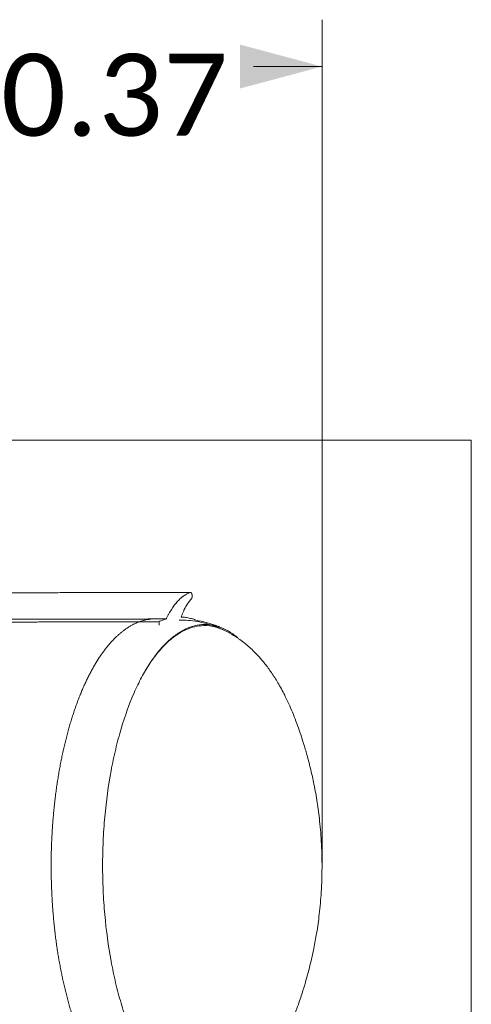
# Model space of a CAD drawing. Header units: millimetres. Extents: x -10 to 594, y 0 to 420.
# Tile 559 of 656: x 279 to 298, y 298 to 340. Entities that reach past the tile are written whole.
import ezdxf
from ezdxf.lldxf.tags import DXFTag

# ---------------------------------------------------------------- set-up
doc = ezdxf.new("R2010")
doc.units = ezdxf.units.MM
doc.layers.add('1', color=7, linetype='Continuous', true_color=0xffffff)
doc.styles.add('Calibri', font='txt')
tags = doc.linetypes.add('DASHED', pattern=[25.72, 12.86, -12.86]).pattern_tags.tags
tags[6:7] = [DXFTag(74, 4), DXFTag(75, 0), DXFTag(340, '0'), DXFTag(46, 0.0), DXFTag(50, 0.0), DXFTag(44, 0.0), DXFTag(45, 0.0)]
tags[4:5] = [DXFTag(74, 4), DXFTag(75, 0), DXFTag(340, '0'), DXFTag(46, 0.0), DXFTag(50, 0.0), DXFTag(44, 0.0), DXFTag(45, 0.0)]
doc.dimstyles.get("Standard").update_dxf_attribs({"dimtxt": 0.18, "dimasz": 0.18, "dimexe": 0.18, "dimexo": 0.0625, "dimgap": 0.09, "dimtad": 0, "dimtih": 1, "dimtoh": 1, "dimdec": 4, "dimzin": 0, "dimdsep": 46, "dimtxsty": 'Standard', "dimcen": 0.09, "dimadec": 0, "dimazin": 0, "dimtfac": 1, "dimtdec": 4, "dimtofl": 0, "dimtmove": 0, "dimatfit": 3, "dimfxl": 0, "dimtolj": 1, "dimtzin": 0, "dimarcsym": 0})

# ---------------------------------------------------------------- blocks, each defined once
blk = doc.blocks.new('_U11')
at = {"layer": '1', "color": 18, "lineweight": 13}
for p, q in [((273.242, 290.24), (273.242, 340.274)), ((291.53, 304.084), (291.53, 340.274)), ((273.242, 338.274), (276.159, 338.274)), ((291.53, 338.274), (288.612, 338.274))]:
    blk.add_line(p, q, dxfattribs=at)
at = {"layer": '1', "color": 18}
for points in [[(273.242, 338.274), (276.742, 339.212), (276.742, 337.336)], [(291.53, 338.274), (288.03, 337.336), (288.03, 339.212)]]:
    blk.add_solid(points, dxfattribs=at)
at = {"layer": '1', "color": 18, "linetype": 'Continuous', "lineweight": 13, "insert": (277.845, 335.277), "char_height": 3.5, "attachment_point": 7, "line_spacing_factor": 1.399613, "style": 'Calibri'}
blk.add_mtext('\\fCalibri|b0|i0;\\W1.0000;0.37', dxfattribs=at)

msp = doc.modelspace()

# ---------------------------------------------------------------- linework, layer by layer
at = {"layer": '1', "color": 8, "linetype": 'Continuous', "lineweight": 18}
for q in [(112.648, 322.323), (297.895, 221.21)]:
    msp.add_line((297.895, 322.323), q, dxfattribs=at)
at = {"layer": '1', "color": 155, "linetype": 'Continuous', "lineweight": 18}
for points, degree, knots in [([(130.986, 300.413), (131.15, 300.499), (131.606, 300.737), (132.357, 301.126), (133.407, 301.658), (134.762, 302.327), (136.26, 303.044), (137.771, 303.742), (139.091, 304.331), (140.317, 304.861), (141.547, 305.378), (142.682, 305.841), (143.618, 306.212), (144.766, 306.652), (146.021, 307.117), (147.131, 307.515), (148.19, 307.882), (149.467, 308.309), (150.752, 308.719), (152.045, 309.114), (153.504, 309.537), (155.139, 309.985), (156.784, 310.41), (158.439, 310.811), (160.104, 311.189), (161.778, 311.546), (163.459, 311.882), (165.15, 312.198), (166.847, 312.494), (168.55, 312.771), (170.256, 313.03), (172.264, 313.314), (174.617, 313.618), (177.315, 313.929), (180.36, 314.234), (183.749, 314.52), (186.925, 314.743), (189.672, 314.905), (192.417, 315.043), (195.162, 315.161), (197.908, 315.262), (201.586, 315.373), (206.49, 315.482), (213.448, 315.586), (221.393, 315.63), (229.705, 315.691), (237.919, 315.746), (246.132, 315.771), (253.084, 315.796), (261.359, 315.812), (269.357, 315.815), (276.097, 315.822), (281.356, 315.819), (285.136, 315.827), (285.92, 315.829)], 5, [0, 0, 0, 0, 0, 0, 0.006102, 0.016985, 0.027874, 0.038771, 0.049672, 0.060553, 0.071411, 0.074987, 0.082247, 0.093063, 0.100298, 0.103861, 0.114645, 0.125418, 0.130947, 0.136183, 0.146943, 0.157703, 0.168466, 0.179236, 0.190016, 0.200809, 0.211618, 0.222445, 0.233293, 0.244162, 0.255054, 0.265948, 0.276829, 0.287701, 0.308104, 0.32981, 0.351509, 0.373208, 0.394913, 0.408508, 0.416627, 0.438352, 0.460086, 0.481827, 0.525013, 0.572018, 0.658976, 0.712248, 0.745935, 0.785889, 0.832893, 0.879815, 0.975082, 1, 1, 1, 1, 1, 1]), ([(285.92, 315.829), (285.873, 315.814), (285.826, 315.795), (285.733, 315.749), (285.687, 315.721), (285.63, 315.682), (285.613, 315.67), (285.596, 315.657), (285.585, 315.649), (285.579, 315.644), (285.551, 315.622), (285.528, 315.603), (285.461, 315.544), (285.417, 315.5), (285.352, 315.429), (285.33, 315.404), (285.303, 315.372), (285.298, 315.366), (285.287, 315.353), (285.282, 315.346), (285.266, 315.326), (285.256, 315.312), (285.203, 315.243), (285.162, 315.184), (285.081, 315.058), (285.042, 314.992), (284.985, 314.887), (284.947, 314.814), (284.91, 314.739), (284.892, 314.7)], 3, [0, 0, 0, 0, 0.125, 0.125, 0.25, 0.25, 0.28125, 0.296875, 0.296875, 0.3125, 0.3125, 0.375, 0.375, 0.5, 0.5, 0.5625, 0.5625, 0.578125, 0.578125, 0.59375, 0.59375, 0.625, 0.625, 0.75, 0.75, 0.875, 0.875, 0.9375, 1, 1, 1, 1]), ([(285.953, 315.543), (285.956, 315.546), (285.96, 315.55), (285.964, 315.557), (285.966, 315.56), (285.968, 315.564), (285.969, 315.566), (285.97, 315.568), (285.971, 315.57), (285.971, 315.57), (285.973, 315.574), (285.976, 315.581), (285.979, 315.591), (285.981, 315.598), (285.983, 315.604), (285.984, 315.607), (285.984, 315.61), (285.985, 315.612), (285.985, 315.613), (285.986, 315.619), (285.988, 315.627), (285.99, 315.64), (285.99, 315.649), (285.991, 315.656), (285.991, 315.658), (285.991, 315.663), (285.992, 315.665), (285.992, 315.672), (285.992, 315.682), (285.992, 315.691), (285.992, 315.698), (285.991, 315.701), (285.991, 315.705), (285.991, 315.707), (285.991, 315.708), (285.99, 315.714), (285.99, 315.719), (285.989, 315.728), (285.988, 315.736), (285.986, 315.745), (285.985, 315.751), (285.984, 315.753), (285.983, 315.757), (285.983, 315.759), (285.981, 315.765), (285.979, 315.772), (285.976, 315.779), (285.974, 315.784), (285.974, 315.786), (285.973, 315.788), (285.972, 315.789), (285.972, 315.79), (285.97, 315.794), (285.968, 315.798), (285.965, 315.803), (285.962, 315.808), (285.959, 315.812), (285.956, 315.815), (285.956, 315.816), (285.954, 315.818), (285.953, 315.819), (285.949, 315.823), (285.945, 315.826), (285.94, 315.828), (285.938, 315.829), (285.935, 315.83), (285.934, 315.83), (285.933, 315.831), (285.932, 315.831), (285.927, 315.831), (285.923, 315.831), (285.92, 315.829)], 3, [0, 0, 0, 0, 0.0625, 0.0625, 0.09375, 0.09375, 0.109375, 0.117187, 0.117187, 0.125, 0.125, 0.15625, 0.1875, 0.21875, 0.21875, 0.234375, 0.242187, 0.242187, 0.25, 0.25, 0.28125, 0.3125, 0.34375, 0.34375, 0.359375, 0.359375, 0.375, 0.375, 0.40625, 0.4375, 0.4375, 0.453125, 0.460938, 0.460938, 0.46875, 0.46875, 0.5, 0.5, 0.53125, 0.5625, 0.5625, 0.578125, 0.578125, 0.59375, 0.59375, 0.625, 0.65625, 0.65625, 0.671875, 0.671875, 0.679688, 0.679688, 0.6875, 0.71875, 0.71875, 0.75, 0.78125, 0.78125, 0.796875, 0.796875, 0.8125, 0.8125, 0.875, 0.875, 0.90625, 0.90625, 0.921875, 0.921875, 0.9375, 0.9375, 1, 1, 1, 1]), ([(285.528, 314.78), (285.542, 314.823), (285.557, 314.864), (285.588, 314.944), (285.603, 314.983), (285.628, 315.039), (285.636, 315.057), (285.648, 315.085), (285.653, 315.093), (285.661, 315.111), (285.665, 315.12), (285.687, 315.164), (285.704, 315.197), (285.74, 315.261), (285.758, 315.291), (285.781, 315.328), (285.786, 315.335), (285.796, 315.349), (285.8, 315.356), (285.815, 315.377), (285.824, 315.39), (285.853, 315.43), (285.873, 315.454), (285.912, 315.501), (285.932, 315.522), (285.953, 315.543)], 3, [0, 0, 0, 0, 0.125, 0.125, 0.25, 0.25, 0.3125, 0.3125, 0.34375, 0.34375, 0.375, 0.375, 0.5, 0.5, 0.625, 0.625, 0.65625, 0.65625, 0.6875, 0.6875, 0.75, 0.75, 0.875, 0.875, 1, 1, 1, 1]), ([(286.299, 314.592), (286.236, 314.621), (286.172, 314.646), (286.044, 314.69), (285.98, 314.709), (285.851, 314.741), (285.786, 314.753), (285.657, 314.772), (285.593, 314.777), (285.528, 314.78)], 3, [0, 0, 0, 0, 0.25, 0.25, 0.5, 0.5, 0.75, 0.75, 1, 1, 1, 1]), ([(284.892, 314.7), (284.314, 314.698), (280.738, 314.688), (275.686, 314.687), (269.154, 314.675), (261.364, 314.665), (253.092, 314.642), (246.141, 314.612), (237.93, 314.579), (229.72, 314.518), (221.408, 314.449), (213.474, 314.399), (206.536, 314.289), (201.651, 314.177), (197.991, 314.063), (195.262, 313.961), (192.536, 313.842), (189.813, 313.702), (187.095, 313.54), (183.955, 313.317), (180.61, 313.031), (177.61, 312.728), (174.954, 312.42), (172.641, 312.119), (170.667, 311.839), (168.992, 311.583), (167.322, 311.31), (165.66, 311.018), (164.006, 310.708), (162.361, 310.378), (160.727, 310.028), (159.102, 309.657), (157.488, 309.264), (155.884, 308.849), (154.291, 308.411), (152.872, 307.998), (151.614, 307.613), (150.362, 307.213), (149.117, 306.795), (148.088, 306.437), (147.006, 306.048), (145.779, 305.592), (144.658, 305.162), (143.747, 304.8), (142.636, 304.345), (141.43, 303.837), (140.229, 303.317), (138.937, 302.739), (137.454, 302.053), (135.982, 301.347), (134.39, 300.56), (132.522, 299.603), (130.802, 298.688), (129.062, 297.73), (127.473, 296.827), (126.148, 296.055), (124.946, 295.344), (123.909, 294.704), (123.182, 294.257), (122.6, 293.895), (122.165, 293.628)], 5, [0, 0, 0, 0, 0, 0, 0.017123, 0.106016, 0.1498, 0.19366, 0.230941, 0.262374, 0.312083, 0.393224, 0.437084, 0.477381, 0.497668, 0.517949, 0.53822, 0.545796, 0.558481, 0.578734, 0.598982, 0.619229, 0.639484, 0.658521, 0.668666, 0.67882, 0.688984, 0.699148, 0.70929, 0.719412, 0.729515, 0.739601, 0.749672, 0.759731, 0.769781, 0.779824, 0.789864, 0.799904, 0.80479, 0.809948, 0.820001, 0.830063, 0.833388, 0.840139, 0.850232, 0.857006, 0.860343, 0.870475, 0.880628, 0.8908, 0.900968, 0.911128, 0.921284, 0.935963, 0.956263, 0.961862, 0.973229, 0.97849, 0.983981, 1, 1, 1, 1, 1, 1]), ([(284.577, 314.58), (284.063, 314.579), (280.55, 314.569), (275.56, 314.566), (269.091, 314.552), (261.365, 314.541), (253.093, 314.516), (246.143, 314.484), (237.932, 314.449), (229.722, 314.386), (221.41, 314.315), (213.48, 314.262), (206.546, 314.151), (201.665, 314.038), (198.009, 313.923), (195.284, 313.82), (192.562, 313.7), (189.844, 313.56), (187.132, 313.398), (184.001, 313.175), (180.666, 312.889), (177.676, 312.586), (175.031, 312.279), (172.726, 311.978), (170.76, 311.698), (169.093, 311.443), (167.431, 311.171), (165.777, 310.88), (164.132, 310.571), (162.496, 310.243), (160.87, 309.894), (159.255, 309.525), (157.65, 309.134), (156.056, 308.721), (154.473, 308.285), (153.063, 307.874), (151.814, 307.491), (150.569, 307.093), (149.332, 306.677), (148.309, 306.321), (147.234, 305.934), (146.014, 305.481), (144.899, 305.053), (143.994, 304.693), (142.889, 304.24), (141.689, 303.734), (140.493, 303.216), (139.207, 302.64), (137.73, 301.956), (136.264, 301.253), (134.678, 300.468), (132.816, 299.514), (131.102, 298.601), (129.367, 297.646), (127.782, 296.744), (126.46, 295.973), (125.26, 295.263), (124.226, 294.625), (123.5, 294.178), (122.918, 293.817), (122.484, 293.549)], 5, [0, 0, 0, 0, 0, 0, 0.015283, 0.104343, 0.148209, 0.192151, 0.229502, 0.260994, 0.310796, 0.392089, 0.436031, 0.476403, 0.496728, 0.517047, 0.537355, 0.544946, 0.557655, 0.577946, 0.598232, 0.618517, 0.638809, 0.657882, 0.668046, 0.678219, 0.688402, 0.698585, 0.708746, 0.718887, 0.729009, 0.739114, 0.749204, 0.759282, 0.76935, 0.779412, 0.78947, 0.799529, 0.804424, 0.809593, 0.819664, 0.829745, 0.833077, 0.83984, 0.849951, 0.856739, 0.860082, 0.870232, 0.880405, 0.890596, 0.900782, 0.910962, 0.921136, 0.935843, 0.956181, 0.961791, 0.973179, 0.97845, 0.983951, 1, 1, 1, 1, 1, 1]), ([(279.98, 304.154), (279.98, 304.199), (279.98, 304.244), (279.981, 304.335), (279.981, 304.38), (279.983, 304.515), (279.984, 304.605), (279.988, 304.785), (279.991, 304.875), (279.996, 305.054), (280.003, 305.234), (280.012, 305.413), (280.018, 305.524), (280.019, 305.547), (280.022, 305.591), (280.023, 305.614), (280.027, 305.68), (280.03, 305.725), (280.039, 305.858), (280.045, 305.947), (280.055, 306.08), (280.059, 306.124), (280.066, 306.212), (280.07, 306.256), (280.077, 306.344), (280.081, 306.388), (280.09, 306.476), (280.094, 306.52), (280.107, 306.651), (280.125, 306.825), (280.145, 306.998), (280.158, 307.106), (280.161, 307.127), (280.166, 307.17), (280.169, 307.192), (280.177, 307.256), (280.183, 307.299), (280.2, 307.427), (280.212, 307.511), (280.23, 307.638), (280.237, 307.68), (280.249, 307.765), (280.256, 307.806), (280.269, 307.89), (280.276, 307.932), (280.289, 308.015), (280.296, 308.057), (280.317, 308.181), (280.332, 308.263), (280.362, 308.426), (280.377, 308.508), (280.397, 308.608), (280.401, 308.629), (280.409, 308.669), (280.413, 308.689), (280.425, 308.749), (280.449, 308.869), (280.475, 308.987), (280.501, 309.105), (280.51, 309.144), (280.527, 309.222), (280.536, 309.261), (280.555, 309.338), (280.564, 309.376), (280.582, 309.453), (280.592, 309.491), (280.62, 309.605), (280.659, 309.756), (280.699, 309.904), (280.729, 310.014), (280.74, 310.051), (280.761, 310.124), (280.771, 310.16), (280.803, 310.268), (280.824, 310.339), (280.857, 310.445), (280.868, 310.48), (280.89, 310.55), (280.901, 310.585), (280.924, 310.654), (280.935, 310.688), (280.958, 310.757), (280.97, 310.791), (281.004, 310.892), (281.052, 311.026), (281.1, 311.157), (281.137, 311.254), (281.149, 311.286), (281.174, 311.35), (281.211, 311.445), (281.249, 311.538), (281.288, 311.63), (281.3, 311.661), (281.326, 311.721), (281.339, 311.751), (281.366, 311.811), (281.379, 311.841), (281.405, 311.9), (281.419, 311.929), (281.459, 312.016), (281.513, 312.13), (281.568, 312.241), (281.61, 312.323), (281.624, 312.35), (281.652, 312.404), (281.694, 312.484), (281.737, 312.562), (281.78, 312.639), (281.795, 312.664), (281.817, 312.702), (281.824, 312.714), (281.838, 312.739), (281.846, 312.752), (281.912, 312.863), (281.971, 312.958), (282.061, 313.095), (282.092, 313.14), (282.138, 313.205), (282.153, 313.227), (282.184, 313.27), (282.23, 313.334), (282.277, 313.395), (282.323, 313.456), (282.339, 313.476), (282.371, 313.515), (282.386, 313.534), (282.434, 313.592), (282.466, 313.629), (282.53, 313.702), (282.562, 313.737), (282.626, 313.806), (282.659, 313.84), (282.708, 313.889), (282.724, 313.905), (282.757, 313.937), (282.773, 313.952), (282.822, 313.998), (282.855, 314.028), (282.905, 314.071), (282.922, 314.085), (282.955, 314.113), (282.972, 314.127), (283.022, 314.167), (283.055, 314.193), (283.106, 314.231), (283.123, 314.243), (283.156, 314.267), (283.173, 314.279), (283.224, 314.313), (283.258, 314.335), (283.309, 314.367), (283.326, 314.377), (283.36, 314.398), (283.411, 314.427), (283.463, 314.454), (283.514, 314.48), (283.532, 314.489), (283.566, 314.505), (283.583, 314.513), (283.635, 314.536), (283.67, 314.55), (283.722, 314.57), (283.739, 314.577), (283.774, 314.589), (283.791, 314.595), (283.843, 314.613), (283.878, 314.623), (283.93, 314.637), (283.948, 314.642), (283.983, 314.651), (284.035, 314.663), (284.087, 314.673), (284.14, 314.681), (284.157, 314.684), (284.192, 314.689), (284.245, 314.695), (284.298, 314.7), (284.35, 314.702), (284.368, 314.703), (284.403, 314.704), (284.42, 314.704), (284.443, 314.704), (284.448, 314.704), (284.453, 314.704)], 3, [0, 0, 0, 0, 0.007794, 0.007794, 0.015589, 0.015589, 0.031178, 0.031178, 0.046767, 0.046767, 0.062356, 0.077945, 0.077945, 0.081842, 0.081842, 0.085739, 0.085739, 0.093534, 0.093534, 0.109123, 0.109123, 0.116917, 0.116917, 0.124712, 0.124712, 0.132506, 0.132506, 0.140301, 0.140301, 0.15589, 0.171478, 0.171478, 0.175376, 0.175376, 0.179273, 0.179273, 0.187067, 0.187067, 0.202656, 0.202656, 0.210451, 0.210451, 0.218245, 0.218245, 0.22604, 0.22604, 0.233834, 0.233834, 0.249423, 0.249423, 0.265012, 0.265012, 0.268909, 0.268909, 0.272807, 0.272807, 0.280601, 0.29619, 0.29619, 0.303985, 0.303985, 0.311779, 0.311779, 0.319573, 0.319573, 0.327368, 0.327368, 0.342957, 0.358546, 0.358546, 0.36634, 0.36634, 0.374135, 0.374135, 0.389724, 0.389724, 0.397518, 0.397518, 0.405313, 0.405313, 0.413107, 0.413107, 0.420902, 0.420902, 0.436491, 0.45208, 0.45208, 0.459874, 0.459874, 0.467669, 0.483257, 0.483257, 0.491052, 0.491052, 0.498846, 0.498846, 0.506641, 0.506641, 0.514435, 0.514435, 0.530024, 0.545613, 0.545613, 0.553408, 0.553408, 0.561202, 0.576791, 0.576791, 0.584586, 0.584586, 0.588483, 0.588483, 0.59238, 0.59238, 0.623558, 0.623558, 0.639147, 0.639147, 0.646941, 0.646941, 0.654736, 0.670325, 0.670325, 0.678119, 0.678119, 0.685914, 0.685914, 0.701503, 0.701503, 0.717092, 0.717092, 0.732681, 0.732681, 0.740475, 0.740475, 0.74827, 0.74827, 0.763859, 0.763859, 0.771653, 0.771653, 0.779448, 0.779448, 0.795036, 0.795036, 0.802831, 0.802831, 0.810625, 0.810625, 0.826214, 0.826214, 0.834009, 0.834009, 0.841803, 0.857392, 0.857392, 0.865187, 0.865187, 0.872981, 0.872981, 0.88857, 0.88857, 0.896365, 0.896365, 0.904159, 0.904159, 0.919748, 0.919748, 0.927543, 0.927543, 0.935337, 0.950926, 0.950926, 0.95872, 0.95872, 0.966515, 0.982104, 0.982104, 0.989898, 0.989898, 0.997693, 0.997693, 1, 1, 1, 1]), ([(279.98, 304.154), (279.98, 304.199), (279.98, 304.244), (279.981, 304.335), (279.981, 304.38), (279.983, 304.515), (279.984, 304.605), (279.988, 304.785), (279.991, 304.875), (279.996, 305.054), (280.003, 305.234), (280.012, 305.413), (280.018, 305.524), (280.019, 305.547), (280.022, 305.591), (280.023, 305.614), (280.027, 305.68), (280.03, 305.725), (280.039, 305.858), (280.045, 305.947), (280.055, 306.08), (280.059, 306.124), (280.066, 306.212), (280.07, 306.256), (280.077, 306.344), (280.081, 306.388), (280.09, 306.476), (280.094, 306.52), (280.107, 306.651), (280.125, 306.825), (280.145, 306.998), (280.158, 307.106), (280.161, 307.127), (280.166, 307.17), (280.169, 307.192), (280.177, 307.256), (280.183, 307.299), (280.2, 307.427), (280.212, 307.511), (280.23, 307.638), (280.237, 307.68), (280.249, 307.765), (280.256, 307.806), (280.269, 307.89), (280.276, 307.932), (280.289, 308.015), (280.296, 308.057), (280.317, 308.181), (280.332, 308.263), (280.362, 308.426), (280.377, 308.508), (280.397, 308.608), (280.401, 308.629), (280.409, 308.669), (280.413, 308.689), (280.425, 308.749), (280.449, 308.869), (280.475, 308.987), (280.501, 309.105), (280.51, 309.144), (280.527, 309.222), (280.536, 309.261), (280.555, 309.338), (280.564, 309.376), (280.582, 309.453), (280.592, 309.491), (280.62, 309.605), (280.659, 309.756), (280.699, 309.904), (280.729, 310.014), (280.74, 310.051), (280.761, 310.124), (280.771, 310.16), (280.803, 310.268), (280.824, 310.339), (280.857, 310.445), (280.868, 310.48), (280.89, 310.55), (280.901, 310.585), (280.924, 310.654), (280.935, 310.688), (280.958, 310.757), (280.97, 310.791), (281.004, 310.892), (281.052, 311.026), (281.1, 311.157), (281.137, 311.254), (281.149, 311.286), (281.174, 311.35), (281.211, 311.445), (281.249, 311.538), (281.288, 311.63), (281.3, 311.661), (281.326, 311.721), (281.339, 311.751), (281.366, 311.811), (281.379, 311.841), (281.405, 311.9), (281.419, 311.929), (281.459, 312.016), (281.513, 312.13), (281.568, 312.241), (281.61, 312.323), (281.624, 312.35), (281.652, 312.404), (281.694, 312.484), (281.737, 312.562), (281.78, 312.639), (281.795, 312.664), (281.817, 312.702), (281.824, 312.714), (281.838, 312.739), (281.846, 312.752), (281.912, 312.863), (281.971, 312.958), (282.061, 313.095), (282.092, 313.14), (282.138, 313.205), (282.153, 313.227), (282.184, 313.27), (282.23, 313.334), (282.277, 313.395), (282.323, 313.456), (282.339, 313.476), (282.371, 313.515), (282.386, 313.534), (282.434, 313.592), (282.466, 313.629), (282.53, 313.702), (282.562, 313.737), (282.626, 313.806), (282.659, 313.84), (282.708, 313.889), (282.724, 313.905), (282.757, 313.937), (282.773, 313.952), (282.822, 313.998), (282.855, 314.028), (282.905, 314.071), (282.922, 314.085), (282.955, 314.113), (282.972, 314.127), (283.022, 314.167), (283.055, 314.193), (283.106, 314.231), (283.123, 314.243), (283.156, 314.267), (283.173, 314.279), (283.224, 314.313), (283.258, 314.335), (283.309, 314.367), (283.326, 314.377), (283.36, 314.398), (283.411, 314.427), (283.463, 314.454), (283.514, 314.48), (283.532, 314.489), (283.566, 314.505), (283.583, 314.513), (283.635, 314.536), (283.67, 314.55), (283.722, 314.57), (283.739, 314.577), (283.774, 314.589), (283.791, 314.595), (283.843, 314.613), (283.878, 314.623), (283.93, 314.637), (283.948, 314.642), (283.983, 314.651), (284.035, 314.663), (284.087, 314.673), (284.14, 314.681), (284.157, 314.684), (284.192, 314.689), (284.245, 314.695), (284.298, 314.7), (284.35, 314.702), (284.368, 314.703), (284.403, 314.704), (284.42, 314.704), (284.443, 314.704), (284.448, 314.704), (284.453, 314.704)], 3, [0, 0, 0, 0, 0.007794, 0.007794, 0.015589, 0.015589, 0.031178, 0.031178, 0.046767, 0.046767, 0.062356, 0.077945, 0.077945, 0.081842, 0.081842, 0.085739, 0.085739, 0.093534, 0.093534, 0.109123, 0.109123, 0.116917, 0.116917, 0.124712, 0.124712, 0.132506, 0.132506, 0.140301, 0.140301, 0.15589, 0.171478, 0.171478, 0.175376, 0.175376, 0.179273, 0.179273, 0.187067, 0.187067, 0.202656, 0.202656, 0.210451, 0.210451, 0.218245, 0.218245, 0.22604, 0.22604, 0.233834, 0.233834, 0.249423, 0.249423, 0.265012, 0.265012, 0.268909, 0.268909, 0.272807, 0.272807, 0.280601, 0.29619, 0.29619, 0.303985, 0.303985, 0.311779, 0.311779, 0.319573, 0.319573, 0.327368, 0.327368, 0.342957, 0.358546, 0.358546, 0.36634, 0.36634, 0.374135, 0.374135, 0.389724, 0.389724, 0.397518, 0.397518, 0.405313, 0.405313, 0.413107, 0.413107, 0.420902, 0.420902, 0.436491, 0.45208, 0.45208, 0.459874, 0.459874, 0.467669, 0.483257, 0.483257, 0.491052, 0.491052, 0.498846, 0.498846, 0.506641, 0.506641, 0.514435, 0.514435, 0.530024, 0.545613, 0.545613, 0.553408, 0.553408, 0.561202, 0.576791, 0.576791, 0.584586, 0.584586, 0.588483, 0.588483, 0.59238, 0.59238, 0.623558, 0.623558, 0.639147, 0.639147, 0.646941, 0.646941, 0.654736, 0.670325, 0.670325, 0.678119, 0.678119, 0.685914, 0.685914, 0.701503, 0.701503, 0.717092, 0.717092, 0.732681, 0.732681, 0.740475, 0.740475, 0.74827, 0.74827, 0.763859, 0.763859, 0.771653, 0.771653, 0.779448, 0.779448, 0.795036, 0.795036, 0.802831, 0.802831, 0.810625, 0.810625, 0.826214, 0.826214, 0.834009, 0.834009, 0.841803, 0.857392, 0.857392, 0.865187, 0.865187, 0.872981, 0.872981, 0.88857, 0.88857, 0.896365, 0.896365, 0.904159, 0.904159, 0.919748, 0.919748, 0.927543, 0.927543, 0.935337, 0.950926, 0.950926, 0.95872, 0.95872, 0.966515, 0.982104, 0.982104, 0.989898, 0.989898, 0.997693, 0.997693, 1, 1, 1, 1]), ([(287.925, 313.909), (287.922, 313.911), (287.919, 313.913), (287.852, 313.969), (287.786, 314.018), (287.589, 314.154), (287.456, 314.229), (287.188, 314.349), (287.053, 314.393), (286.849, 314.437), (286.781, 314.447), (286.644, 314.46), (286.575, 314.463), (286.233, 314.456), (285.963, 314.388), (285.563, 314.196), (285.43, 314.117), (285.233, 313.975), (285.167, 313.923), (285.037, 313.813), (284.972, 313.755), (284.653, 313.445), (284.409, 313.142), (284.06, 312.604), (283.947, 312.411), (283.781, 312.099), (283.726, 311.991), (283.62, 311.771), (283.568, 311.658), (283.313, 311.078), (283.129, 310.569), (282.882, 309.737), (282.804, 309.447), (282.661, 308.844), (282.596, 308.536), (282.421, 307.592), (282.33, 306.936), (282.253, 306.081), (282.24, 305.908), (282.216, 305.56), (282.206, 305.386), (282.183, 304.863), (282.175, 304.515), (282.175, 303.818), (282.182, 303.47), (282.205, 302.947), (282.215, 302.773), (282.238, 302.425), (282.251, 302.251), (282.328, 301.395), (282.418, 300.736), (282.593, 299.784), (282.659, 299.472), (282.802, 298.872), (282.879, 298.583), (283.043, 298.026), (283.131, 297.759), (283.27, 297.373), (283.318, 297.247), (283.417, 297.001), (283.467, 296.88), (283.723, 296.297), (283.943, 295.885), (284.293, 295.345), (284.414, 295.178), (284.661, 294.871), (284.787, 294.733), (285.169, 294.364), (285.43, 294.176), (285.766, 294.015), (285.833, 293.987), (285.969, 293.938), (286.038, 293.917), (286.242, 293.867), (286.378, 293.849), (286.785, 293.842), (287.056, 293.9), (287.393, 294.051), (287.46, 294.085), (287.595, 294.162), (287.661, 294.204), (287.803, 294.303), (287.879, 294.361), (287.953, 294.424)], 3, [0, 0, 0, 0, 0.000512, 0.000512, 0.0133, 0.0133, 0.038878, 0.038878, 0.064455, 0.064455, 0.077244, 0.077244, 0.090032, 0.090032, 0.141187, 0.141187, 0.166765, 0.166765, 0.179553, 0.179553, 0.192342, 0.192342, 0.243497, 0.243497, 0.269074, 0.269074, 0.281863, 0.281863, 0.294652, 0.294652, 0.345807, 0.345807, 0.371384, 0.371384, 0.396961, 0.396961, 0.448116, 0.448116, 0.460905, 0.460905, 0.473694, 0.473694, 0.499271, 0.499271, 0.524848, 0.524848, 0.537637, 0.537637, 0.550426, 0.550426, 0.601581, 0.601581, 0.627158, 0.627158, 0.652736, 0.652736, 0.678313, 0.678313, 0.691102, 0.691102, 0.70389, 0.70389, 0.755045, 0.755045, 0.780623, 0.780623, 0.8062, 0.8062, 0.857355, 0.857355, 0.870143, 0.870143, 0.882932, 0.882932, 0.90851, 0.90851, 0.959664, 0.959664, 0.972453, 0.972453, 0.985242, 0.985242, 1, 1, 1, 1]), ([(287.925, 313.909), (287.922, 313.911), (287.919, 313.913), (287.852, 313.969), (287.786, 314.018), (287.589, 314.154), (287.456, 314.229), (287.188, 314.349), (287.053, 314.393), (286.849, 314.437), (286.781, 314.447), (286.644, 314.46), (286.575, 314.463), (286.233, 314.456), (285.963, 314.388), (285.563, 314.196), (285.43, 314.117), (285.233, 313.975), (285.167, 313.923), (285.037, 313.813), (284.972, 313.755), (284.653, 313.445), (284.409, 313.142), (284.06, 312.604), (283.947, 312.411), (283.781, 312.099), (283.726, 311.991), (283.62, 311.771), (283.568, 311.658), (283.313, 311.078), (283.129, 310.569), (282.882, 309.737), (282.804, 309.447), (282.661, 308.844), (282.596, 308.536), (282.421, 307.592), (282.33, 306.936), (282.253, 306.081), (282.24, 305.908), (282.216, 305.56), (282.206, 305.386), (282.183, 304.863), (282.175, 304.515), (282.175, 303.818), (282.182, 303.47), (282.205, 302.947), (282.215, 302.773), (282.238, 302.425), (282.251, 302.251), (282.328, 301.395), (282.418, 300.736), (282.593, 299.784), (282.659, 299.472), (282.802, 298.872), (282.879, 298.583), (283.043, 298.026), (283.131, 297.759), (283.27, 297.373), (283.318, 297.247), (283.417, 297.001), (283.467, 296.88), (283.723, 296.297), (283.943, 295.885), (284.293, 295.345), (284.414, 295.178), (284.661, 294.871), (284.787, 294.733), (285.169, 294.364), (285.43, 294.176), (285.766, 294.015), (285.833, 293.987), (285.969, 293.938), (286.038, 293.917), (286.242, 293.867), (286.378, 293.849), (286.785, 293.842), (287.056, 293.9), (287.393, 294.051), (287.46, 294.085), (287.595, 294.162), (287.661, 294.204), (287.803, 294.303), (287.879, 294.361), (287.953, 294.424)], 3, [0, 0, 0, 0, 0.000512, 0.000512, 0.0133, 0.0133, 0.038878, 0.038878, 0.064455, 0.064455, 0.077244, 0.077244, 0.090032, 0.090032, 0.141187, 0.141187, 0.166765, 0.166765, 0.179553, 0.179553, 0.192342, 0.192342, 0.243497, 0.243497, 0.269074, 0.269074, 0.281863, 0.281863, 0.294652, 0.294652, 0.345807, 0.345807, 0.371384, 0.371384, 0.396961, 0.396961, 0.448116, 0.448116, 0.460905, 0.460905, 0.473694, 0.473694, 0.499271, 0.499271, 0.524848, 0.524848, 0.537637, 0.537637, 0.550426, 0.550426, 0.601581, 0.601581, 0.627158, 0.627158, 0.652736, 0.652736, 0.678313, 0.678313, 0.691102, 0.691102, 0.70389, 0.70389, 0.755045, 0.755045, 0.780623, 0.780623, 0.8062, 0.8062, 0.857355, 0.857355, 0.870143, 0.870143, 0.882932, 0.882932, 0.90851, 0.90851, 0.959664, 0.959664, 0.972453, 0.972453, 0.985242, 0.985242, 1, 1, 1, 1]), ([(287.362, 314.216), (287.241, 314.274), (286.95, 314.383), (286.403, 314.452), (285.688, 314.286), (285.057, 313.844), (284.524, 313.275), (284.232, 312.876), (284.042, 312.569), (284.006, 312.508)], 3, [0, 0, 0, 0, 0.105146, 0.251241, 0.468642, 0.717141, 0.807885, 0.963121, 1, 1, 1, 1]), ([(284.892, 314.7), (284.839, 314.684), (284.787, 314.666), (284.682, 314.627), (284.63, 314.605), (284.577, 314.58)], 3, [0, 0, 0, 0, 0.5, 0.5, 1, 1, 1, 1]), ([(284.577, 314.58), (284.58, 314.556), (284.582, 314.531), (284.585, 314.495), (284.586, 314.482), (284.588, 314.458), (284.589, 314.446), (284.59, 314.433)], 3, [0, 0, 0, 0, 0.5, 0.5, 0.75, 0.75, 1, 1, 1, 1]), ([(287.057, 314.404), (286.939, 314.449), (286.685, 314.533), (286.414, 314.597), (286.268, 314.623)], 3, [0, 0, 0, 0, 0.474906, 1, 1, 1, 1]), ([(287.057, 314.404), (286.939, 314.449), (286.685, 314.533), (286.414, 314.597), (286.268, 314.623)], 3, [0, 0, 0, 0, 0.474906, 1, 1, 1, 1]), ([(287.954, 294.437), (287.996, 294.466), (288.171, 294.591), (288.481, 294.847), (288.853, 295.224), (289.189, 295.633), (289.48, 296.051), (289.752, 296.501), (290.017, 297.01), (290.28, 297.6), (290.511, 298.21), (290.706, 298.794), (290.853, 299.286), (290.969, 299.712), (291.078, 300.151), (291.193, 300.678), (291.313, 301.336), (291.425, 302.14), (291.506, 303.071), (291.541, 304.12), (291.512, 305.169), (291.429, 306.132), (291.315, 306.965), (291.184, 307.681), (291.035, 308.343), (290.883, 308.921), (290.732, 309.429), (290.589, 309.864), (290.453, 310.252), (290.308, 310.632), (290.139, 311.029), (289.923, 311.487), (289.664, 311.962), (289.381, 312.408), (289.111, 312.773), (288.865, 313.064), (288.65, 313.291), (288.448, 313.483), (288.244, 313.658), (288.068, 313.793), (287.958, 313.869), (287.924, 313.892)], 3, [0, 0, 0, 0, 0.008972, 0.037661, 0.069397, 0.098271, 0.125469, 0.151645, 0.181915, 0.211462, 0.243772, 0.271257, 0.29257, 0.309548, 0.326804, 0.349713, 0.378184, 0.412493, 0.452766, 0.495764, 0.543252, 0.583685, 0.617337, 0.650212, 0.675738, 0.70302, 0.725837, 0.74375, 0.761317, 0.779755, 0.799478, 0.824134, 0.854859, 0.882074, 0.90831, 0.929862, 0.946559, 0.961301, 0.97671, 0.992826, 1, 1, 1, 1]), ([(287.954, 294.437), (287.996, 294.466), (288.171, 294.591), (288.481, 294.847), (288.853, 295.224), (289.189, 295.633), (289.48, 296.051), (289.752, 296.501), (290.017, 297.01), (290.28, 297.6), (290.511, 298.21), (290.706, 298.794), (290.853, 299.286), (290.969, 299.712), (291.078, 300.151), (291.193, 300.678), (291.313, 301.336), (291.425, 302.14), (291.506, 303.071), (291.541, 304.12), (291.512, 305.169), (291.429, 306.132), (291.315, 306.965), (291.184, 307.681), (291.035, 308.343), (290.883, 308.921), (290.732, 309.429), (290.589, 309.864), (290.453, 310.252), (290.308, 310.632), (290.139, 311.029), (289.923, 311.487), (289.664, 311.962), (289.381, 312.408), (289.111, 312.773), (288.865, 313.064), (288.65, 313.291), (288.448, 313.483), (288.244, 313.658), (288.068, 313.793), (287.958, 313.869), (287.924, 313.892)], 3, [0, 0, 0, 0, 0.008972, 0.037661, 0.069397, 0.098271, 0.125469, 0.151645, 0.181915, 0.211462, 0.243772, 0.271257, 0.29257, 0.309548, 0.326804, 0.349713, 0.378184, 0.412493, 0.452766, 0.495764, 0.543252, 0.583685, 0.617337, 0.650212, 0.675738, 0.70302, 0.725837, 0.74375, 0.761317, 0.779755, 0.799478, 0.824134, 0.854859, 0.882074, 0.90831, 0.929862, 0.946559, 0.961301, 0.97671, 0.992826, 1, 1, 1, 1]), ([(284.453, 293.604), (284.448, 293.604), (284.408, 293.604), (284.368, 293.605), (284.315, 293.608), (284.297, 293.609), (284.262, 293.612), (284.245, 293.614), (284.192, 293.62), (284.157, 293.624), (284.105, 293.633), (284.087, 293.636), (284.052, 293.643), (284.035, 293.646), (283.982, 293.658), (283.947, 293.666), (283.895, 293.681), (283.878, 293.686), (283.843, 293.696), (283.791, 293.713), (283.739, 293.732), (283.687, 293.752), (283.669, 293.759), (283.635, 293.773), (283.583, 293.795), (283.531, 293.82), (283.48, 293.846), (283.463, 293.855), (283.428, 293.873), (283.411, 293.882), (283.377, 293.901), (283.36, 293.911), (283.326, 293.931), (283.309, 293.942), (283.258, 293.973), (283.19, 294.018), (283.122, 294.066), (283.072, 294.103), (283.055, 294.116), (283.022, 294.142), (282.971, 294.181), (282.922, 294.223), (282.872, 294.266), (282.855, 294.281), (282.822, 294.311), (282.806, 294.326), (282.756, 294.372), (282.724, 294.404), (282.675, 294.453), (282.659, 294.469), (282.626, 294.503), (282.61, 294.52), (282.562, 294.572), (282.529, 294.607), (282.465, 294.68), (282.402, 294.755), (282.339, 294.833), (282.292, 294.893), (282.276, 294.914), (282.245, 294.955), (282.199, 295.017), (282.153, 295.082), (282.107, 295.147), (282.092, 295.17), (282.069, 295.203), (282.061, 295.214), (282.046, 295.237), (282.008, 295.294), (281.971, 295.352), (281.926, 295.423), (281.912, 295.447), (281.882, 295.496), (281.867, 295.52), (281.824, 295.594), (281.795, 295.645), (281.751, 295.721), (281.737, 295.747), (281.708, 295.799), (281.666, 295.878), (281.624, 295.958), (281.589, 296.027), (281.582, 296.04), (281.568, 296.068), (281.547, 296.109), (281.499, 296.207), (281.459, 296.293), (281.418, 296.38), (281.405, 296.409), (281.379, 296.468), (281.365, 296.498), (281.339, 296.558), (281.326, 296.588), (281.3, 296.648), (281.287, 296.679), (281.249, 296.771), (281.198, 296.895), (281.149, 297.023), (281.112, 297.12), (281.1, 297.152), (281.076, 297.218), (281.04, 297.316), (281.004, 297.417), (280.969, 297.518), (280.958, 297.552), (280.935, 297.621), (280.924, 297.655), (280.89, 297.759), (280.868, 297.829), (280.835, 297.935), (280.824, 297.97), (280.803, 298.042), (280.792, 298.077), (280.76, 298.185), (280.739, 298.258), (280.699, 298.405), (280.679, 298.479), (280.639, 298.629), (280.62, 298.704), (280.596, 298.799), (280.592, 298.818), (280.582, 298.856), (280.577, 298.875), (280.564, 298.933), (280.536, 299.048), (280.509, 299.165), (280.483, 299.283), (280.475, 299.322), (280.462, 299.381), (280.458, 299.401), (280.449, 299.441), (280.429, 299.54), (280.408, 299.64), (280.377, 299.802), (280.362, 299.883), (280.332, 300.047), (280.317, 300.129), (280.3, 300.232), (280.296, 300.253), (280.289, 300.294), (280.279, 300.357), (280.269, 300.419), (280.249, 300.545), (280.236, 300.629), (280.218, 300.756), (280.212, 300.798), (280.2, 300.883), (280.194, 300.926), (280.177, 301.054), (280.166, 301.139), (280.15, 301.268), (280.145, 301.312), (280.135, 301.398), (280.13, 301.441), (280.121, 301.528), (280.116, 301.572), (280.107, 301.659), (280.102, 301.702), (280.089, 301.834), (280.081, 301.921), (280.066, 302.097), (280.058, 302.186), (280.048, 302.318), (280.045, 302.363), (280.039, 302.451), (280.036, 302.496), (280.027, 302.629), (280.022, 302.718), (280.014, 302.852), (280.012, 302.897), (280.009, 302.964), (280.008, 302.986), (280.006, 303.031), (280.005, 303.053), (279.996, 303.255), (279.99, 303.434), (279.982, 303.794), (279.98, 303.974), (279.98, 304.154)], 3, [0, 0, 0, 0, 0.002276, 0.017865, 0.017865, 0.02566, 0.02566, 0.033455, 0.033455, 0.049044, 0.049044, 0.056839, 0.056839, 0.064634, 0.064634, 0.080223, 0.080223, 0.088018, 0.088018, 0.095813, 0.111402, 0.111402, 0.119197, 0.119197, 0.126992, 0.142581, 0.142581, 0.150376, 0.150376, 0.15817, 0.15817, 0.165965, 0.165965, 0.17376, 0.17376, 0.189349, 0.204939, 0.204939, 0.212733, 0.212733, 0.220528, 0.236118, 0.236118, 0.243912, 0.243912, 0.251707, 0.251707, 0.267296, 0.267296, 0.275091, 0.275091, 0.282886, 0.282886, 0.298475, 0.298475, 0.314065, 0.329654, 0.329654, 0.337449, 0.337449, 0.345244, 0.360833, 0.360833, 0.368628, 0.368628, 0.372525, 0.372525, 0.376423, 0.392012, 0.392012, 0.399807, 0.399807, 0.407601, 0.407601, 0.423191, 0.423191, 0.430986, 0.430986, 0.43878, 0.45437, 0.45437, 0.458267, 0.458267, 0.462164, 0.469959, 0.485549, 0.485549, 0.493343, 0.493343, 0.501138, 0.501138, 0.508933, 0.508933, 0.516727, 0.516727, 0.532317, 0.547906, 0.547906, 0.555701, 0.555701, 0.563496, 0.579085, 0.579085, 0.58688, 0.58688, 0.594675, 0.594675, 0.610264, 0.610264, 0.618059, 0.618059, 0.625854, 0.625854, 0.641443, 0.641443, 0.657032, 0.657032, 0.672622, 0.672622, 0.676519, 0.676519, 0.680417, 0.680417, 0.688211, 0.703801, 0.703801, 0.711595, 0.711595, 0.715493, 0.715493, 0.71939, 0.73498, 0.73498, 0.750569, 0.750569, 0.766158, 0.766158, 0.770056, 0.770056, 0.773953, 0.781748, 0.781748, 0.797337, 0.797337, 0.805132, 0.805132, 0.812927, 0.812927, 0.828516, 0.828516, 0.836311, 0.836311, 0.844106, 0.844106, 0.8519, 0.8519, 0.859695, 0.859695, 0.875285, 0.875285, 0.890874, 0.890874, 0.898669, 0.898669, 0.906463, 0.906463, 0.922053, 0.922053, 0.929848, 0.929848, 0.933745, 0.933745, 0.937642, 0.937642, 0.968821, 0.968821, 1, 1, 1, 1]), ([(284.453, 293.604), (284.448, 293.604), (284.408, 293.604), (284.368, 293.605), (284.315, 293.608), (284.297, 293.609), (284.262, 293.612), (284.245, 293.614), (284.192, 293.62), (284.157, 293.624), (284.105, 293.633), (284.087, 293.636), (284.052, 293.643), (284.035, 293.646), (283.982, 293.658), (283.947, 293.666), (283.895, 293.681), (283.878, 293.686), (283.843, 293.696), (283.791, 293.713), (283.739, 293.732), (283.687, 293.752), (283.669, 293.759), (283.635, 293.773), (283.583, 293.795), (283.531, 293.82), (283.48, 293.846), (283.463, 293.855), (283.428, 293.873), (283.411, 293.882), (283.377, 293.901), (283.36, 293.911), (283.326, 293.931), (283.309, 293.942), (283.258, 293.973), (283.19, 294.018), (283.122, 294.066), (283.072, 294.103), (283.055, 294.116), (283.022, 294.142), (282.971, 294.181), (282.922, 294.223), (282.872, 294.266), (282.855, 294.281), (282.822, 294.311), (282.806, 294.326), (282.756, 294.372), (282.724, 294.404), (282.675, 294.453), (282.659, 294.469), (282.626, 294.503), (282.61, 294.52), (282.562, 294.572), (282.529, 294.607), (282.465, 294.68), (282.402, 294.755), (282.339, 294.833), (282.292, 294.893), (282.276, 294.914), (282.245, 294.955), (282.199, 295.017), (282.153, 295.082), (282.107, 295.147), (282.092, 295.17), (282.069, 295.203), (282.061, 295.214), (282.046, 295.237), (282.008, 295.294), (281.971, 295.352), (281.926, 295.423), (281.912, 295.447), (281.882, 295.496), (281.867, 295.52), (281.824, 295.594), (281.795, 295.645), (281.751, 295.721), (281.737, 295.747), (281.708, 295.799), (281.666, 295.878), (281.624, 295.958), (281.589, 296.027), (281.582, 296.04), (281.568, 296.068), (281.547, 296.109), (281.499, 296.207), (281.459, 296.293), (281.418, 296.38), (281.405, 296.409), (281.379, 296.468), (281.365, 296.498), (281.339, 296.558), (281.326, 296.588), (281.3, 296.648), (281.287, 296.679), (281.249, 296.771), (281.198, 296.895), (281.149, 297.023), (281.112, 297.12), (281.1, 297.152), (281.076, 297.218), (281.04, 297.316), (281.004, 297.417), (280.969, 297.518), (280.958, 297.552), (280.935, 297.621), (280.924, 297.655), (280.89, 297.759), (280.868, 297.829), (280.835, 297.935), (280.824, 297.97), (280.803, 298.042), (280.792, 298.077), (280.76, 298.185), (280.739, 298.258), (280.699, 298.405), (280.679, 298.479), (280.639, 298.629), (280.62, 298.704), (280.596, 298.799), (280.592, 298.818), (280.582, 298.856), (280.577, 298.875), (280.564, 298.933), (280.536, 299.048), (280.509, 299.165), (280.483, 299.283), (280.475, 299.322), (280.462, 299.381), (280.458, 299.401), (280.449, 299.441), (280.429, 299.54), (280.408, 299.64), (280.377, 299.802), (280.362, 299.883), (280.332, 300.047), (280.317, 300.129), (280.3, 300.232), (280.296, 300.253), (280.289, 300.294), (280.279, 300.357), (280.269, 300.419), (280.249, 300.545), (280.236, 300.629), (280.218, 300.756), (280.212, 300.798), (280.2, 300.883), (280.194, 300.926), (280.177, 301.054), (280.166, 301.139), (280.15, 301.268), (280.145, 301.312), (280.135, 301.398), (280.13, 301.441), (280.121, 301.528), (280.116, 301.572), (280.107, 301.659), (280.102, 301.702), (280.089, 301.834), (280.081, 301.921), (280.066, 302.097), (280.058, 302.186), (280.048, 302.318), (280.045, 302.363), (280.039, 302.451), (280.036, 302.496), (280.027, 302.629), (280.022, 302.718), (280.014, 302.852), (280.012, 302.897), (280.009, 302.964), (280.008, 302.986), (280.006, 303.031), (280.005, 303.053), (279.996, 303.255), (279.99, 303.434), (279.982, 303.794), (279.98, 303.974), (279.98, 304.154)], 3, [0, 0, 0, 0, 0.002276, 0.017865, 0.017865, 0.02566, 0.02566, 0.033455, 0.033455, 0.049044, 0.049044, 0.056839, 0.056839, 0.064634, 0.064634, 0.080223, 0.080223, 0.088018, 0.088018, 0.095813, 0.111402, 0.111402, 0.119197, 0.119197, 0.126992, 0.142581, 0.142581, 0.150376, 0.150376, 0.15817, 0.15817, 0.165965, 0.165965, 0.17376, 0.17376, 0.189349, 0.204939, 0.204939, 0.212733, 0.212733, 0.220528, 0.236118, 0.236118, 0.243912, 0.243912, 0.251707, 0.251707, 0.267296, 0.267296, 0.275091, 0.275091, 0.282886, 0.282886, 0.298475, 0.298475, 0.314065, 0.329654, 0.329654, 0.337449, 0.337449, 0.345244, 0.360833, 0.360833, 0.368628, 0.368628, 0.372525, 0.372525, 0.376423, 0.392012, 0.392012, 0.399807, 0.399807, 0.407601, 0.407601, 0.423191, 0.423191, 0.430986, 0.430986, 0.43878, 0.45437, 0.45437, 0.458267, 0.458267, 0.462164, 0.469959, 0.485549, 0.485549, 0.493343, 0.493343, 0.501138, 0.501138, 0.508933, 0.508933, 0.516727, 0.516727, 0.532317, 0.547906, 0.547906, 0.555701, 0.555701, 0.563496, 0.579085, 0.579085, 0.58688, 0.58688, 0.594675, 0.594675, 0.610264, 0.610264, 0.618059, 0.618059, 0.625854, 0.625854, 0.641443, 0.641443, 0.657032, 0.657032, 0.672622, 0.672622, 0.676519, 0.676519, 0.680417, 0.680417, 0.688211, 0.703801, 0.703801, 0.711595, 0.711595, 0.715493, 0.715493, 0.71939, 0.73498, 0.73498, 0.750569, 0.750569, 0.766158, 0.766158, 0.770056, 0.770056, 0.773953, 0.781748, 0.781748, 0.797337, 0.797337, 0.805132, 0.805132, 0.812927, 0.812927, 0.828516, 0.828516, 0.836311, 0.836311, 0.844106, 0.844106, 0.8519, 0.8519, 0.859695, 0.859695, 0.875285, 0.875285, 0.890874, 0.890874, 0.898669, 0.898669, 0.906463, 0.906463, 0.922053, 0.922053, 0.929848, 0.929848, 0.933745, 0.933745, 0.937642, 0.937642, 0.968821, 0.968821, 1, 1, 1, 1])]:
    msp.add_open_spline(points, degree=degree, knots=knots, dxfattribs=at)
at = {"layer": '1', "color": 155, "linetype": 'DASHED', "lineweight": 13}
msp.add_open_spline([(287.924, 313.892), (287.87, 313.929), (287.694, 314.043), (287.343, 314.234), (286.83, 314.445), (286.181, 314.612), (285.701, 314.654), (285.437, 314.654)], degree=3, knots=[0, 0, 0, 0, 0.073718, 0.235447, 0.442759, 0.69765, 1, 1, 1, 1], dxfattribs=at)
at = {"layer": '1', "color": 155, "linetype": 'Continuous', "lineweight": 18}
for points in [[(287.171, 314.358), (287.147, 314.368), (287.122, 314.378), (287.098, 314.388)], [(287.362, 314.216), (287.293, 314.249), (287.224, 314.278), (287.154, 314.303)], [(284.029, 312.545), (284.021, 312.533), (284.014, 312.521), (284.006, 312.508)]]:
    msp.add_open_spline(points, degree=3, dxfattribs=at)

# ---------------------------------------------------------------- dimensions: what is measured, and where the dimension line sits
at = {"layer": '1', "color": 18, "linetype": 'Continuous', "lineweight": 13}
dim = msp.add_linear_dim(base=(273.242, 338.274), p1=(291.53, 304.084), p2=(273.242, 288.74), dimstyle='Standard', override={"dimtxt": 3.5, "dimasz": 3.5, "dimexe": 2, "dimexo": 0, "dimgap": 1.5, "dimtih": 0, "dimtoh": 0, "dimdec": 2, "dimlfac": 0.02, "dimdsep": 46, "dimlunit": 2, "dimtxsty": 'Calibri', "dimsah": 1, "dimse1": 0, "dimse2": 0, "dimsd1": 0, "dimsd2": 0, "dimclrd": 18, "dimclre": 18, "dimclrt": 18, "dimtol": 0, "dimtm": -0.1, "dimtfac": 1, "dimtdec": 2, "dimtofl": 1, "dimtmove": 0, "dimlwd": 13, "dimlwe": 13}, dxfattribs=at)
dim.commit()
dim.dimension.update_dxf_attribs({"geometry": '_U11', "text_midpoint": (282.386, 338.274), "dimtype": 160})

doc.saveas('drawing.dxf')
